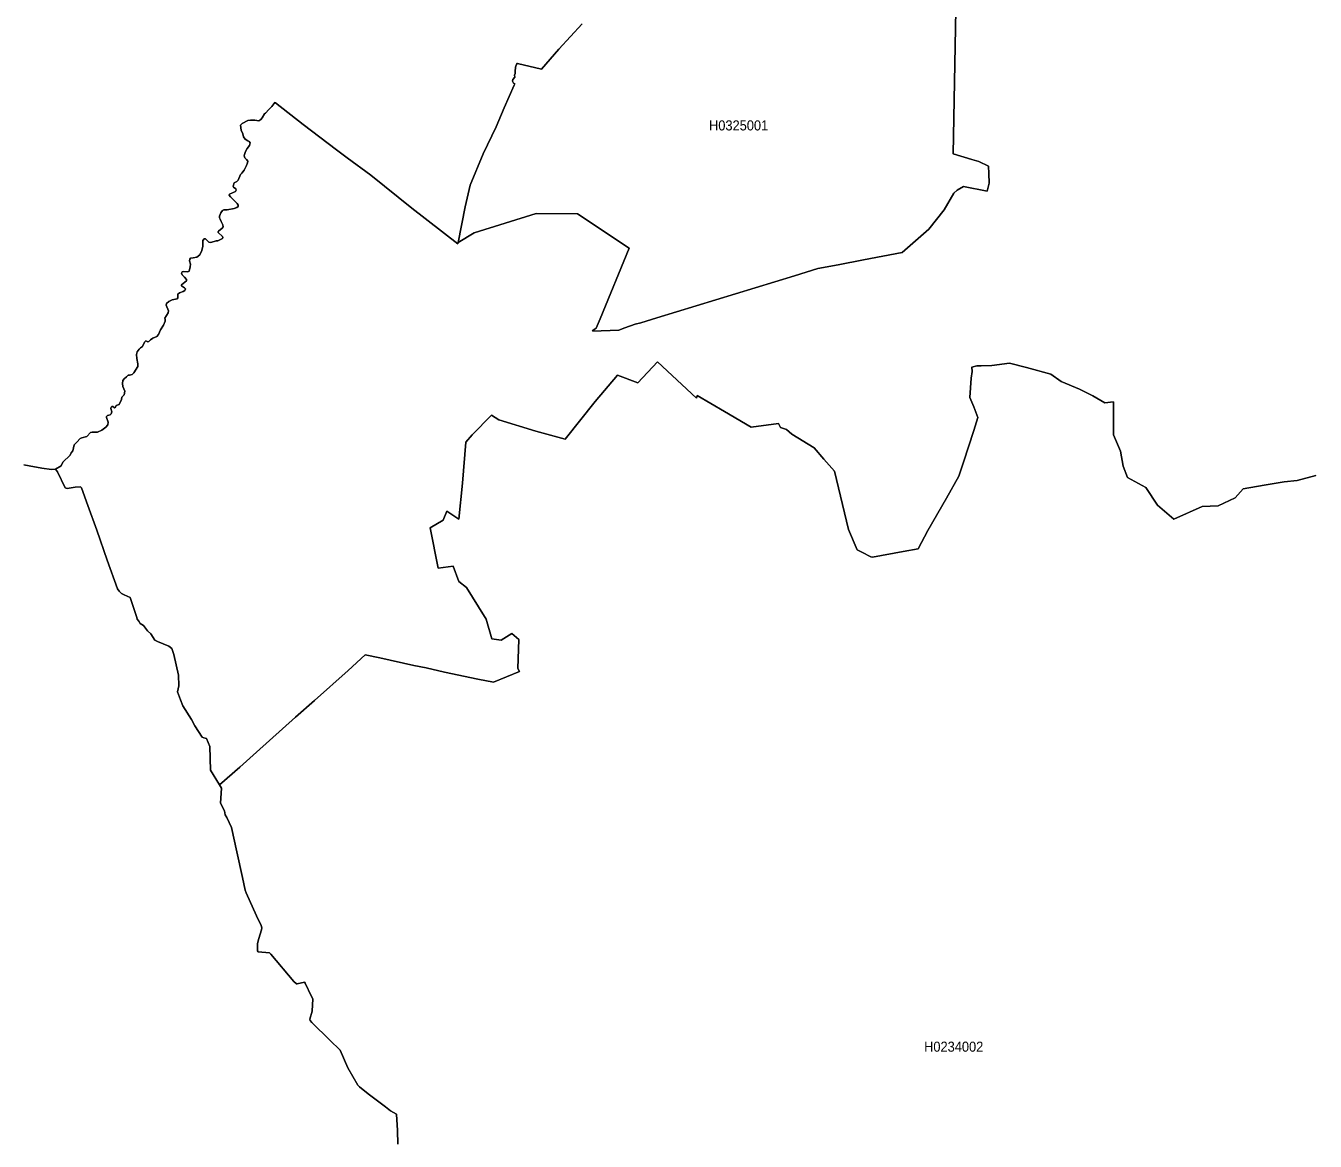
# Model space of a CAD drawing. Extents: x 369010 to 739155, y 6377141 to 6616555.
# Drawn here: x 592073 to 604850, y 6513467 to 6524522 of the extents above; entities that cross this region are included whole.
import ezdxf
from ezdxf.enums import TextEntityAlignment as Align

# ---------------------------------------------------------------- set-up
doc = ezdxf.new("R2010")
doc.units = 0
doc.header["$LTSCALE"] = 40
doc.layers.add('1', color=7, linetype='Continuous', lineweight=13)
doc.layers.add('2', color=7, linetype='Continuous')

msp = doc.modelspace()

# ---------------------------------------------------------------- linework, layer by layer
at = {"layer": '1'}
for points in [[(601288.61, 6524677.71), (601262.96, 6523252.39), (601448.49, 6523195.12), (601517.5, 6523176.75), (601613, 6523129.25), (601617.3, 6523058.91), (601618.96, 6522960.77), (601600.92, 6522883.15), (601366.23, 6522929.65), (601302.02, 6522893.74), (601269.08, 6522864.28), (601173.92, 6522697.95), (601021.16, 6522504.64), (600756.35, 6522274.26), (600375.69, 6522202.26), (600122.47, 6522152.61), (599921.88, 6522116.53), (599690.17, 6522042.72), (598325.1, 6521628.96), (598168.86, 6521579.47), (598111.6, 6521563.75), (598009.98, 6521527.34), (597950.23, 6521506.48), (597689.73, 6521496.06), (597695.52, 6521504.99), (597724.32, 6521525.68), (597763.38, 6521618.03), (598051.19, 6522318.94), (597539.78, 6522658.89), (597129.66, 6522662.86), (596514.48, 6522471.04), (596358.74, 6522375.55), (596355.76, 6522360.65), (595899.47, 6522714.83), (595493.32, 6523040.04), (595258.14, 6523212.5), (595150.4, 6523293.43), (594822.04, 6523544.83), (594546.81, 6523757.01), (594541.51, 6523760.81), (594512.38, 6523723.58), (594480.11, 6523690.81), (594449.49, 6523655.06), (594439.23, 6523648.11), (594415.07, 6523610.37), (594401, 6523593.16), (594381.14, 6523580.75), (594342.74, 6523585.54), (594300.37, 6523587.37), (594274.55, 6523583.56), (594217.95, 6523553.93), (594199.58, 6523536.56), (594208.19, 6523487.73), (594224.9, 6523450.99), (594230.86, 6523419.71), (594245.42, 6523397.04)], [(597585.79, 6524540.5), (597356.4, 6524291.09), (597182.95, 6524091.66), (596945.62, 6524147.1), (596939, 6524148.75), (596926.75, 6524111.85), (596922.45, 6524067.66), (596922.95, 6524050.45), (596916.99, 6524031.58), (596917.49, 6524012.05), (596898.12, 6523990.53), (596895.47, 6523973.32), (596905.07, 6523953.29), (596918.64, 6523946.84), (596913.84, 6523931.78), (596814.21, 6523707.85), (596733.44, 6523521.99), (596604.68, 6523251.23), (596476.58, 6522942.07), (596428.09, 6522727.74), (596358.74, 6522375.55), (596514.48, 6522471.04), (597129.66, 6522662.86), (597539.78, 6522658.89), (598051.19, 6522318.94), (597763.38, 6521618.03), (597724.32, 6521525.68), (597695.52, 6521504.99), (597689.73, 6521496.06), (597950.23, 6521506.48), (598009.98, 6521527.34), (598111.6, 6521563.75), (598168.86, 6521579.47), (598325.1, 6521628.96), (599690.17, 6522042.72), (599921.88, 6522116.53), (600122.47, 6522152.61), (600375.69, 6522202.26), (600756.35, 6522274.26), (601021.16, 6522504.64), (601173.92, 6522697.95), (601269.08, 6522864.28), (601302.02, 6522893.74), (601366.23, 6522929.65), (601600.92, 6522883.15), (601618.96, 6522960.77), (601617.3, 6523058.91), (601613, 6523129.25), (601517.5, 6523176.75), (601448.49, 6523195.12), (601262.96, 6523252.39), (601288.61, 6524677.71)], [(597356.4, 6524291.09), (597585.79, 6524540.5)], [(593828.85, 6522395.07), (593842.09, 6522409.8), (593852.85, 6522410.63), (593888.27, 6522378.19), (593906.31, 6522374.55), (593960.09, 6522390.94), (593975.32, 6522391.76), (594020.67, 6522414.27), (594024.14, 6522422.22), (594023.15, 6522433.14), (593980.45, 6522474.02), (593978.47, 6522482.46), (593981.28, 6522486.76), (594019.01, 6522516.89), (594030.27, 6522530.13), (594024.97, 6522548.99), (594008.09, 6522581.1), (593999.32, 6522606.26), (593993.2, 6522619.5), (593991.21, 6522636.54), (594005.61, 6522668.16), (594021.17, 6522692.32), (594034.24, 6522698.44), (594069.66, 6522698.77), (594137.68, 6522710.36), (594162.67, 6522720.46), (594177.24, 6522729.72), (594178.23, 6522743.63), (594167.47, 6522760.67), (594100.44, 6522827.21), (594088.69, 6522844.09), (594091.34, 6522852.53), (594149.6, 6522880.17), (594157.38, 6522893.24), (594152.91, 6522905.16), (594132.38, 6522921.54), (594129.07, 6522932.3), (594137.35, 6522964.24), (594163.17, 6522977.65), (594176.08, 6522991.55), (594200.9, 6523046.66), (594213.81, 6523060.57), (594236.49, 6523091.35), (594260.15, 6523136.7), (594269.26, 6523163.68), (594272.4, 6523181.05), (594258.99, 6523197.27), (594243.93, 6523213.99), (594237.48, 6523234.01), (594238.97, 6523246.92), (594250.39, 6523277.05), (594268.1, 6523306.17), (594288.62, 6523334.81), (594295.57, 6523360.96), (594287.96, 6523376.51), (594274.55, 6523382.47), (594245.42, 6523397.04), (594230.86, 6523419.71), (594224.9, 6523450.99), (594208.19, 6523487.73), (594199.58, 6523536.56), (594217.95, 6523553.93), (594274.55, 6523583.56), (594300.37, 6523587.37), (594342.74, 6523585.54), (594381.14, 6523580.75), (594401, 6523593.16), (594415.07, 6523610.37), (594439.23, 6523648.11), (594449.49, 6523655.06), (594480.11, 6523690.81), (594512.38, 6523723.58), (594541.51, 6523760.81), (594546.81, 6523757.01), (594822.04, 6523544.83), (595150.4, 6523293.43), (595258.14, 6523212.5), (595493.32, 6523040.04), (595899.47, 6522714.83), (596355.76, 6522360.65), (596358.74, 6522375.55), (596428.09, 6522727.74), (596476.58, 6522942.07), (596604.68, 6523251.23), (596733.44, 6523521.99), (596814.21, 6523707.85), (596913.84, 6523931.78), (596918.64, 6523946.84), (596905.07, 6523953.29), (596895.47, 6523973.32), (596898.12, 6523990.53), (596917.49, 6524012.05), (596916.99, 6524031.58), (596922.95, 6524050.45), (596922.45, 6524067.66), (596926.75, 6524111.85), (596939, 6524148.75), (596945.62, 6524147.1), (597182.95, 6524091.66), (597356.4, 6524291.09)], [(594245.42, 6523397.04), (594274.55, 6523382.47), (594287.96, 6523376.51), (594295.57, 6523360.96), (594288.62, 6523334.81), (594268.1, 6523306.17), (594250.39, 6523277.05), (594238.97, 6523246.92), (594237.48, 6523234.01), (594243.93, 6523213.99), (594258.99, 6523197.27), (594272.4, 6523181.05), (594269.26, 6523163.68), (594260.15, 6523136.7), (594236.49, 6523091.35), (594213.81, 6523060.57), (594200.9, 6523046.66), (594176.08, 6522991.55), (594163.17, 6522977.65), (594137.35, 6522964.24), (594129.07, 6522932.3), (594132.38, 6522921.54), (594152.91, 6522905.16), (594157.38, 6522893.24), (594149.6, 6522880.17), (594091.34, 6522852.53), (594088.69, 6522844.09), (594100.44, 6522827.21), (594167.47, 6522760.67), (594178.23, 6522743.63), (594177.24, 6522729.72), (594162.67, 6522720.46), (594137.68, 6522710.36), (594069.66, 6522698.77), (594034.24, 6522698.44), (594021.17, 6522692.32), (594005.61, 6522668.16), (593991.21, 6522636.54), (593993.2, 6522619.5), (593999.32, 6522606.26), (594008.09, 6522581.1), (594024.97, 6522548.99), (594030.27, 6522530.13), (594019.01, 6522516.89), (593981.28, 6522486.76), (593978.47, 6522482.46), (593980.45, 6522474.02), (594023.15, 6522433.14), (594024.14, 6522422.22), (594020.67, 6522414.27), (593975.32, 6522391.76), (593960.09, 6522390.94), (593906.31, 6522374.55), (593888.27, 6522378.19), (593852.85, 6522410.63), (593842.09, 6522409.8), (593828.85, 6522395.07), (593827.19, 6522337.15), (593816.27, 6522295.77), (593797.07, 6522253.24), (593767.28, 6522229.9), (593732.86, 6522223.45), (593706.54, 6522218.32), (593698.27, 6522209.38), (593696.78, 6522193.99), (593705.05, 6522159.07), (593703.4, 6522131.59), (593690.99, 6522091.21), (593679.9, 6522082.27), (593631.4, 6522087.07), (593622.14, 6522082.6), (593615.18, 6522069.86), (593623.13, 6522053.81), (593646.46, 6522029.64), (593665.5, 6522007.3), (593664.5, 6521992.9), (593617.34, 6521954.67), (593617.17, 6521946.06), (593644.81, 6521926.37), (593656.23, 6521914.29), (593649.28, 6521898.4), (593633.56, 6521888.96), (593595.49, 6521874.73), (593578.44, 6521862.15), (593580.26, 6521827.23), (593573.64, 6521816.31), (593524.65, 6521805.88), (593488.9, 6521789), (593466.07, 6521769.47), (593462.42, 6521754.24), (593486.09, 6521698.14), (593485.26, 6521677.95), (593449.85, 6521623.16), (593454.65, 6521611.74), (593453.98, 6521595.86), (593437.76, 6521553.32), (593408.8, 6521509.63), (593387.29, 6521462.29), (593372.89, 6521442.43), (593332.83, 6521425.88)], [(592440.11, 6520196.69), (592513.76, 6520266.53), (592523.85, 6520290.19), (592540.4, 6520309.72), (592551.82, 6520370.46), (592579.13, 6520396.28), (592611.57, 6520430.71), (592628.45, 6520439.15), (592677.44, 6520451.89), (592715.67, 6520491.45), (592731.23, 6520494.92), (592783.03, 6520494.26), (592825.07, 6520513.63), (592866.44, 6520545.24), (592885.48, 6520568.41), (592890.28, 6520592.74), (592872.4, 6520639.9), (592873.4, 6520649.17), (592882.33, 6520658.44), (592907.82, 6520666.72), (592917.58, 6520677.14), (592926.19, 6520696.67), (592915.1, 6520727.46), (592920.56, 6520742.52), (592925.86, 6520748.14), (592934.14, 6520747.65), (592952.01, 6520736.39), (592962.27, 6520742.85), (592969.22, 6520757.41), (592997.52, 6520769.99), (593020.36, 6520817.49), (593026.16, 6520841.16), (593048.17, 6520864.66), (593054.79, 6520899.75), (593034.27, 6520948.57), (593030.79, 6520977.86), (593034.27, 6521006.17), (593047.34, 6521023.38), (593071.5, 6521042.58), (593087.72, 6521058.13), (593099.47, 6521060.28), (593126.95, 6521067.07), (593143.83, 6521081.63), (593181.73, 6521145.02), (593184.21, 6521172.5), (593172.96, 6521223.8), (593170.81, 6521263.69), (593177.43, 6521291), (593195.3, 6521317.81), (593210.69, 6521329.56), (593229.73, 6521343.3), (593249.09, 6521387.98), (593260.84, 6521401.06), (593281.2, 6521389.31), (593291.13, 6521391.95), (593309.33, 6521410.99), (593332.83, 6521425.88), (593372.89, 6521442.43), (593387.29, 6521462.29), (593408.8, 6521509.63), (593437.76, 6521553.32), (593453.98, 6521595.86), (593454.65, 6521611.74), (593449.85, 6521623.16), (593485.26, 6521677.95), (593486.09, 6521698.14), (593462.42, 6521754.24), (593466.07, 6521769.47), (593488.9, 6521789), (593524.65, 6521805.88), (593573.64, 6521816.31), (593580.26, 6521827.23), (593578.44, 6521862.15), (593595.49, 6521874.73), (593633.56, 6521888.96), (593649.28, 6521898.4), (593656.23, 6521914.29), (593644.81, 6521926.37), (593617.17, 6521946.06), (593617.34, 6521954.67), (593664.5, 6521992.9), (593665.5, 6522007.3), (593646.46, 6522029.64), (593623.13, 6522053.81), (593615.18, 6522069.86), (593622.14, 6522082.6), (593631.4, 6522087.07), (593679.9, 6522082.27), (593690.99, 6522091.21), (593703.4, 6522131.59), (593705.05, 6522159.07), (593696.78, 6522193.99), (593698.27, 6522209.38), (593706.54, 6522218.32), (593732.86, 6522223.45), (593767.28, 6522229.9), (593797.07, 6522253.24), (593816.27, 6522295.77), (593827.19, 6522337.15), (593828.85, 6522395.07)], [(593332.83, 6521425.88), (593309.33, 6521410.99), (593291.13, 6521391.95), (593281.2, 6521389.31), (593260.84, 6521401.06), (593249.09, 6521387.98), (593229.73, 6521343.3), (593210.69, 6521329.56), (593195.3, 6521317.81), (593177.43, 6521291), (593170.81, 6521263.69), (593172.96, 6521223.8), (593184.21, 6521172.5), (593181.73, 6521145.02), (593143.83, 6521081.63), (593126.95, 6521067.07), (593099.47, 6521060.28), (593087.72, 6521058.13), (593071.5, 6521042.58), (593047.34, 6521023.38), (593034.27, 6521006.17), (593030.79, 6520977.86), (593034.27, 6520948.57), (593054.79, 6520899.75), (593048.17, 6520864.66), (593026.16, 6520841.16), (593020.36, 6520817.49), (592997.52, 6520769.99), (592969.22, 6520757.41), (592962.27, 6520742.85), (592952.01, 6520736.39), (592934.14, 6520747.65), (592925.86, 6520748.14), (592920.56, 6520742.52), (592915.1, 6520727.46), (592926.19, 6520696.67), (592917.58, 6520677.14), (592907.82, 6520666.72), (592882.33, 6520658.44), (592873.4, 6520649.17), (592872.4, 6520639.9), (592890.28, 6520592.74), (592885.48, 6520568.41), (592866.44, 6520545.24), (592825.07, 6520513.63), (592783.03, 6520494.26), (592731.23, 6520494.92), (592715.67, 6520491.45), (592677.44, 6520451.89), (592628.45, 6520439.15), (592611.57, 6520430.71), (592579.13, 6520396.28), (592551.82, 6520370.46), (592540.4, 6520309.72), (592523.85, 6520290.19), (592513.76, 6520266.53), (592440.11, 6520196.69), (592423.22, 6520160.77), (592366.13, 6520126.35), (592388.47, 6520101.35), (592462.12, 6519942.64), (592483.96, 6519936.35), (592561.25, 6519947.93), (592614.38, 6519952.73), (592626.46, 6519942.8), (592689.35, 6519768.03), (592775.58, 6519523.75), (592879.85, 6519225.67), (592980.48, 6518943.32), (592997.36, 6518919.66), (593020.36, 6518894.5), (593046.84, 6518881.42), (593108.25, 6518856.93), (593173.62, 6518656.5), (593177.1, 6518641.28), (593193.65, 6518620.42), (593207.71, 6518599.41), (593240.48, 6518578.72), (593278.55, 6518524.1), (593313.3, 6518495.8), (593352.86, 6518432.58), (593379.51, 6518419.17), (593490.56, 6518372.83), (593519.03, 6518351.98), (593541.53, 6518292.56), (593586.55, 6518087.17), (593588.37, 6517980.26), (593576.13, 6517921.34), (593605.42, 6517843.22), (593628.76, 6517782.97), (593714.49, 6517648.25), (593748.58, 6517582.71), (593821.57, 6517470.34), (593838.78, 6517463.55), (593863.77, 6517459.08), (593895.71, 6517377.82), (593903.49, 6517143.47), (593992.04, 6516998.32), (594193.12, 6517175.74), (594358.79, 6517324.53)], [(594358.79, 6517324.53), (594746.57, 6517669.77), (594933.26, 6517835.11), (595266.91, 6518133.51), (595434.74, 6518286.6), (595580.21, 6518257.31), (595919.66, 6518183.33), (596038.99, 6518158.5), (596222.04, 6518116.96), (596553.54, 6518046.29), (596707.96, 6518018.16), (596964.49, 6518122.26), (596947.11, 6518151.72), (596960.19, 6518438.04), (596890.34, 6518499.77), (596784.09, 6518434.07), (596692.23, 6518445.65), (596636.29, 6518642.11), (596557.35, 6518762.43), (596441.5, 6518955.07), (596365.7, 6519015.98), (596309.26, 6519166.92), (596159.15, 6519145.57), (596078.55, 6519547.41), (596210.45, 6519622.55), (596245.87, 6519710.27), (596362.55, 6519630.66), (596399.13, 6519987.65), (596433.88, 6520395.95), (596495.12, 6520468.28), (596689.42, 6520662.25), (596760.75, 6520617.4), (597125.69, 6520503.86), (597416.98, 6520423.59), (597714.22, 6520798.79), (597934.84, 6521057.64), (598136.42, 6520982.5), (598332.05, 6521190.37), (598718.33, 6520829.9), (598726.78, 6520858.54), (598998.04, 6520698.66), (599259.53, 6520542.75), (599531.95, 6520579.83), (599551.65, 6520541.6), (599611.56, 6520521.24), (599665.02, 6520473.41), (599884.97, 6520339.51), (599981.46, 6520227.97), (600085.89, 6520107.97), (600224.75, 6519530.2), (600310.81, 6519329.61), (600359.14, 6519304.12), (600447.35, 6519259.44), (600461.92, 6519257.12), (600767.44, 6519310.74), (600915.73, 6519337.72), (601012.55, 6519518.28), (601197.09, 6519840.69), (601319.56, 6520057.17), (601365.07, 6520198.17), (601466.69, 6520510.98), (601507.74, 6520638.58), (601468.68, 6520744.34), (601429.12, 6520837.52), (601442.2, 6521030.16), (601451.63, 6521095.87), (601448.98, 6521139.4), (601496.82, 6521153.3), (601540.34, 6521151.97), (601645.11, 6521153.46), (601819.88, 6521178.95), (601990.02, 6521136.09), (602230.83, 6521069.39), (602333.6, 6520997.39), (602514.33, 6520919.94), (602645.91, 6520854.4), (602763.91, 6520783.89), (602852.62, 6520795.48), (602849.98, 6520466.95), (602919.65, 6520304.76), (602946.8, 6520156.63), (602991.15, 6520044.59), (603170.56, 6519944.62), (603288.73, 6519771.17), (603449.76, 6519630.99), (603728.47, 6519759.09), (603889.34, 6519765.22), (604058.32, 6519842.01), (604134.95, 6519934.03), (604343.48, 6519968.29), (604541.76, 6520002.88), (604669.86, 6520014.13), (604855.55, 6520065.77)], [(604855.55, 6520065.77), (604669.86, 6520014.13), (604541.76, 6520002.88), (604343.48, 6519968.29), (604134.95, 6519934.03), (604058.32, 6519842.01), (603889.34, 6519765.22), (603728.47, 6519759.09), (603449.76, 6519630.99), (603288.73, 6519771.17), (603170.56, 6519944.62), (602991.15, 6520044.59), (602946.8, 6520156.63), (602919.65, 6520304.76), (602849.98, 6520466.95), (602852.62, 6520795.48), (602763.91, 6520783.89), (602645.91, 6520854.4), (602514.33, 6520919.94), (602333.6, 6520997.39), (602230.83, 6521069.39), (601990.02, 6521136.09), (601819.88, 6521178.95), (601645.11, 6521153.46), (601540.34, 6521151.97), (601496.82, 6521153.3), (601448.98, 6521139.4), (601451.63, 6521095.87), (601442.2, 6521030.16), (601429.12, 6520837.52), (601468.68, 6520744.34), (601507.74, 6520638.58), (601466.69, 6520510.98), (601365.07, 6520198.17), (601319.56, 6520057.17), (601197.09, 6519840.69), (601012.55, 6519518.28), (600915.73, 6519337.72), (600767.44, 6519310.74), (600461.92, 6519257.12), (600447.35, 6519259.44), (600359.14, 6519304.12), (600310.81, 6519329.61), (600224.75, 6519530.2), (600085.89, 6520107.97), (599981.46, 6520227.97), (599884.97, 6520339.51), (599665.02, 6520473.41), (599611.56, 6520521.24), (599551.65, 6520541.6), (599531.95, 6520579.83), (599259.53, 6520542.75), (598998.04, 6520698.66), (598726.78, 6520858.54), (598718.33, 6520829.9), (598332.05, 6521190.37), (598136.42, 6520982.5), (597934.84, 6521057.64), (597714.22, 6520798.79), (597416.98, 6520423.59), (597125.69, 6520503.86), (596760.75, 6520617.4), (596689.42, 6520662.25), (596495.12, 6520468.28), (596433.88, 6520395.95), (596399.13, 6519987.65), (596362.55, 6519630.66), (596245.87, 6519710.27), (596210.45, 6519622.55), (596078.55, 6519547.41), (596159.15, 6519145.57), (596309.26, 6519166.92), (596365.7, 6519015.98), (596441.5, 6518955.07), (596557.35, 6518762.43), (596636.29, 6518642.11), (596692.23, 6518445.65), (596784.09, 6518434.07)], [(592052.99, 6520170.87), (592107.44, 6520159.78), (592232.4, 6520137.77), (592327.23, 6520124.53), (592366.13, 6520126.35), (592423.22, 6520160.77), (592440.11, 6520196.69)], [(592388.47, 6520101.35), (592366.13, 6520126.35), (592327.23, 6520124.53), (592232.4, 6520137.77), (592107.44, 6520159.78), (592052.99, 6520170.87)], [(595760.45, 6513438.99), (595756.64, 6513573.71), (595745.88, 6513735.91), (595687.63, 6513769.34), (595637.97, 6513808.73), (595467.01, 6513935.67), (595379.13, 6514006.67), (595362.41, 6514022.89), (595262.61, 6514196.01), (595186.98, 6514369.12), (595085.52, 6514467.76), (594908.43, 6514643.03), (594891.22, 6514662.56), (594889.07, 6514678.12), (594909.92, 6514755.58), (594915.71, 6514876.72), (594904.96, 6514901.88), (594842.23, 6515034.45), (594833.29, 6515044.38), (594762.62, 6515025.51), (594755.34, 6515025.51), (594729.85, 6515051.17), (594501.13, 6515322.43), (594487.22, 6515333.35), (594377.16, 6515345.76), (594369.05, 6515354.87), (594369.72, 6515427.19), (594382.63, 6515477.17), (594409.44, 6515563.4), (594410.93, 6515582.27), (594405.8, 6515604.11), (594360.45, 6515699.44), (594256.84, 6515928.5), (594247.57, 6515953.82), (594219.11, 6516079.61), (594164.99, 6516335.15), (594111.03, 6516576.12), (594064.69, 6516674.76), (594049.96, 6516702.07), (594042.18, 6516740.8), (594002.46, 6516818.25), (594011.4, 6516966.38), (593992.04, 6516998.32), (593903.49, 6517143.47), (593895.71, 6517377.82), (593863.77, 6517459.08), (593838.78, 6517463.55), (593821.57, 6517470.34), (593748.58, 6517582.71), (593714.49, 6517648.25), (593628.76, 6517782.97), (593605.42, 6517843.22), (593576.13, 6517921.34), (593588.37, 6517980.26), (593586.55, 6518087.17), (593541.53, 6518292.56), (593519.03, 6518351.98), (593490.56, 6518372.83), (593379.51, 6518419.17), (593352.86, 6518432.58), (593313.3, 6518495.8), (593278.55, 6518524.1), (593240.48, 6518578.72), (593207.71, 6518599.41), (593193.65, 6518620.42), (593177.1, 6518641.28), (593173.62, 6518656.5), (593108.25, 6518856.93), (593046.84, 6518881.42), (593020.36, 6518894.5), (592997.36, 6518919.66), (592980.48, 6518943.32), (592879.85, 6519225.67), (592775.58, 6519523.75), (592689.35, 6519768.03), (592626.46, 6519942.8), (592614.38, 6519952.73), (592561.25, 6519947.93), (592483.96, 6519936.35), (592462.12, 6519942.64), (592388.47, 6520101.35)], [(596784.09, 6518434.07), (596890.34, 6518499.77), (596960.19, 6518438.04), (596947.11, 6518151.72), (596964.49, 6518122.26), (596707.96, 6518018.16), (596553.54, 6518046.29), (596222.04, 6518116.96), (596038.99, 6518158.5), (595919.66, 6518183.33), (595580.21, 6518257.31), (595434.74, 6518286.6), (595266.91, 6518133.51), (594933.26, 6517835.11), (594746.57, 6517669.77), (594358.79, 6517324.53), (594193.12, 6517175.74), (593992.04, 6516998.32)], [(593992.04, 6516998.32), (594011.4, 6516966.38), (594002.46, 6516818.25), (594042.18, 6516740.8), (594049.96, 6516702.07), (594064.69, 6516674.76), (594111.03, 6516576.12), (594164.99, 6516335.15), (594219.11, 6516079.61), (594247.57, 6515953.82), (594256.84, 6515928.5), (594360.45, 6515699.44), (594405.8, 6515604.11), (594410.93, 6515582.27), (594409.44, 6515563.4), (594382.63, 6515477.17), (594369.72, 6515427.19), (594369.05, 6515354.87), (594377.16, 6515345.76), (594487.22, 6515333.35), (594501.13, 6515322.43), (594729.85, 6515051.17), (594755.34, 6515025.51), (594762.62, 6515025.51), (594833.29, 6515044.38), (594842.23, 6515034.45), (594904.96, 6514901.88), (594915.71, 6514876.72), (594909.92, 6514755.58), (594889.07, 6514678.12), (594891.22, 6514662.56), (594908.43, 6514643.03), (595085.52, 6514467.76), (595186.98, 6514369.12), (595262.61, 6514196.01), (595362.41, 6514022.89), (595379.13, 6514006.67), (595467.01, 6513935.67), (595637.97, 6513808.73), (595687.63, 6513769.34), (595745.88, 6513735.91), (595756.64, 6513573.71), (595760.45, 6513438.99)]]:
    msp.add_lwpolyline(points, dxfattribs=at)

# ---------------------------------------------------------------- texts
at = {"layer": '2', "width": 0.95}
for s, p in [('H0325001', (599136.54, 6523484.61)), ('H0234002', (601267.92, 6514354.14))]:
    msp.add_text(s, height=100, dxfattribs=at).set_placement(p, align=Align.CENTER)

doc.saveas('drawing.dxf')
